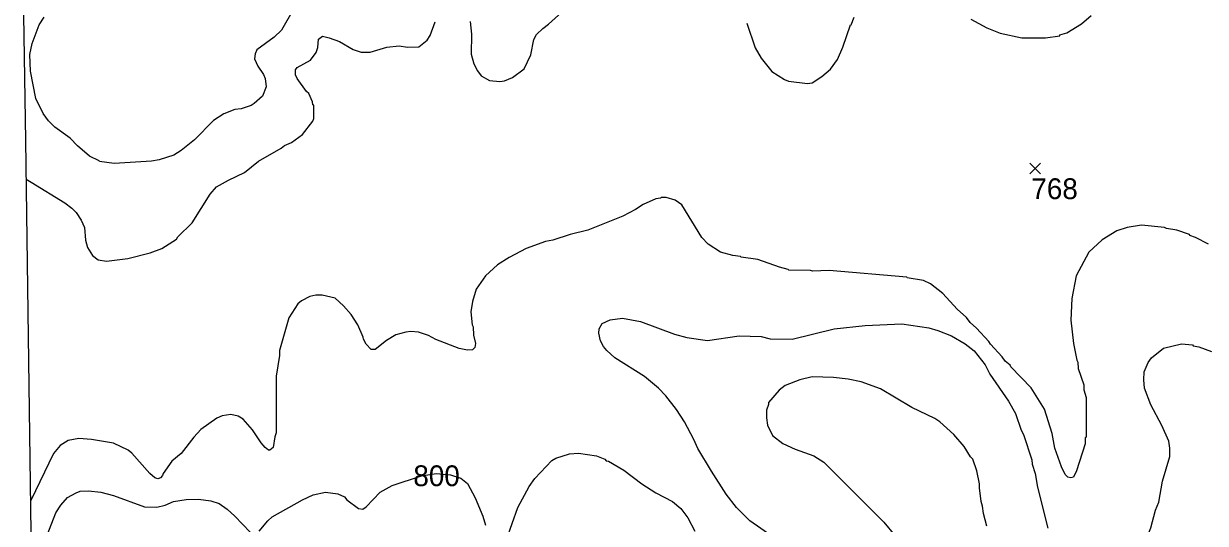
# Model space of a CAD drawing. Extents: x 265.7 to 292.1, y 7676.2 to 7704.2.
# Drawn here: x 265.876 to 270.421, y 7690.525 to 7692.446 of the extents above; entities that cross this region are included whole.
import ezdxf
from ezdxf.enums import TextEntityAlignment as Align

# ---------------------------------------------------------------- set-up
doc = ezdxf.new("R2010")
doc.units = 0
doc.header["$LTSCALE"] = 0.032
for name, color, linetype, lineweight in [('1', 7, 'Continuous', 25), ('2', 7, 'Continuous', 13), ('21', 7, 'Continuous', 25), ('63', 7, 'Continuous', 25)]:
    doc.layers.add(name, color=color, linetype=linetype, lineweight=lineweight)
doc.layers.add('61', color=7, linetype='Continuous')

msp = doc.modelspace()

# ---------------------------------------------------------------- linework, layer by layer
at = {"layer": '1'}
for points in [[(266.9118, 7692.4994), (266.8671, 7692.4212), (266.8392, 7692.3941), (266.773, 7692.3446), (266.7658, 7692.3294), (266.7634, 7692.3111), (266.7762, 7692.2823), (266.7977, 7692.2504), (266.8049, 7692.2345), (266.8081, 7692.2025), (266.7945, 7692.1674), (266.7626, 7692.1387), (266.7506, 7692.1315), (266.7123, 7692.1179), (266.6884, 7692.1164), (266.6453, 7692.0996), (266.6054, 7692.0733), (266.5328, 7691.9991), (266.4817, 7691.9576), (266.4538, 7691.94), (266.3963, 7691.9224), (266.3676, 7691.9169), (266.224, 7691.9081), (266.1673, 7691.9153), (266.1665, 7691.9185), (266.129, 7691.936), (266.0827, 7691.9759), (266.0548, 7692.0054), (265.995, 7692.0477), (265.971, 7692.0717), (265.9503, 7692.1004), (265.9223, 7692.1579), (265.9016, 7692.2632), (265.9, 7692.327), (265.908, 7692.3701), (265.9359, 7692.4419), (265.9543, 7692.4707)], [(268.7535, 7690.4749), (268.6681, 7690.5348), (268.6171, 7690.5851), (268.578, 7690.6369), (268.5205, 7690.7247), (268.4686, 7690.8125), (268.4535, 7690.8476), (268.4176, 7690.9146), (268.3864, 7690.9625), (268.3457, 7691.0152), (268.317, 7691.0439), (268.2636, 7691.0894), (268.1495, 7691.1612), (268.1183, 7691.1891), (268.1056, 7691.2051), (268.0944, 7691.2266), (268.088, 7691.2562), (268.0896, 7691.2721), (268.1008, 7691.2929), (268.1311, 7691.3072), (268.179, 7691.3136), (268.2476, 7691.3008), (268.3785, 7691.2522), (268.4264, 7691.2386), (268.5062, 7691.2282), (268.6274, 7691.245), (268.712, 7691.2434), (268.7471, 7691.2338), (268.8317, 7691.233), (268.9929, 7691.2729), (269.1126, 7691.2857), (269.253, 7691.2921), (269.3568, 7691.2769), (269.3919, 7691.2665), (269.4446, 7691.245), (269.4972, 7691.2147), (269.5307, 7691.1883), (269.5738, 7691.1341), (269.5922, 7691.0982), (269.664, 7690.9944), (269.6903, 7690.9466), (269.7119, 7690.8827), (269.7206, 7690.8668), (269.7526, 7690.7694), (269.7542, 7690.7519), (269.7653, 7690.7167), (269.7749, 7690.6641), (269.8148, 7690.5061)], [(270.2553, 7690.6864), (270.284, 7690.7822), (270.284, 7690.8141), (270.28, 7690.8404), (270.2529, 7690.9003), (270.2106, 7690.9801), (270.1866, 7691.0439), (270.1835, 7691.0758), (270.1851, 7691.1077), (270.201, 7691.1429), (270.2138, 7691.1604), (270.2601, 7691.1979), (270.3287, 7691.2147), (270.371, 7691.2107), (270.3742, 7691.2067), (270.3957, 7691.2035), (270.4436, 7691.1859)], [(267.7321, 7690.463), (267.776, 7690.5859), (267.8199, 7690.6657), (267.8414, 7690.6976), (267.9069, 7690.7662), (267.922, 7690.775), (267.9747, 7690.7917), (268.0098, 7690.7949), (268.0784, 7690.7838), (268.1112, 7690.771), (268.1159, 7690.7654), (268.1255, 7690.7638), (268.1838, 7690.7295), (268.2532, 7690.676), (268.3067, 7690.6417), (268.3705, 7690.6082), (268.4032, 7690.5811), (268.4303, 7690.546), (268.4567, 7690.4949)], [(266.781, 7690.4941), (266.8153, 7690.5348), (266.8312, 7690.5492), (266.9485, 7690.6154), (266.9892, 7690.6345), (267.0363, 7690.6449), (267.0842, 7690.6385), (267.1097, 7690.6266), (267.1185, 7690.6146), (267.164, 7690.5811), (267.1799, 7690.5795), (267.1927, 7690.5875), (267.2462, 7690.6441), (267.2933, 7690.6696), (267.4062, 7690.7071), (267.4628, 7690.7166), (267.5174, 7690.7109), (267.557, 7690.6977), (267.5829, 7690.6776), (267.6124, 7690.6226), (267.6412, 7690.5524), (267.6523, 7690.5173)], [(270.1547, 7690.3321), (270.1675, 7690.3672), (270.1962, 7690.4726), (270.2114, 7690.5077), (270.2289, 7690.5747), (270.2417, 7690.6066), (270.2553, 7690.6864)], [(265.9351, 7690.3992), (265.9997, 7690.5651), (266.0189, 7690.5939), (266.0444, 7690.6234), (266.0772, 7690.6425), (266.0931, 7690.6481), (266.125, 7690.6497), (266.1729, 7690.6441), (266.2208, 7690.6321), (266.3405, 7690.5883), (266.3884, 7690.5867), (266.4203, 7690.5946), (266.4522, 7690.6082), (266.5001, 7690.6162), (266.548, 7690.617), (266.5958, 7690.6106), (266.6278, 7690.601), (266.6581, 7690.5795), (266.6884, 7690.5523), (266.7474, 7690.4901)]]:
    msp.add_lwpolyline(points, dxfattribs=at)
at = {"layer": '2'}
for points in [[(267.5933, 7692.4547), (267.5981, 7692.4052), (267.5965, 7692.3286), (267.6076, 7692.2919), (267.6212, 7692.264), (267.6356, 7692.2448), (267.6667, 7692.2273), (267.7066, 7692.2233), (267.7249, 7692.2265), (267.7561, 7692.2392), (267.8, 7692.272), (267.8263, 7692.3254), (267.8375, 7692.3845), (267.8478, 7692.4036), (267.8718, 7692.4276), (267.8941, 7692.4435), (267.9587, 7692.5018)], [(268.657, 7692.4483), (268.6889, 7692.3526), (268.712, 7692.3127), (268.7535, 7692.2616), (268.8014, 7692.2305), (268.8174, 7692.2241), (268.8908, 7692.2153), (268.9083, 7692.2185), (268.945, 7692.2424), (268.9785, 7692.2712), (269.0057, 7692.3079), (269.0264, 7692.3558), (269.0559, 7692.4419), (269.0583, 7692.4419), (269.0695, 7692.4707)], [(269.5188, 7692.4635), (269.5802, 7692.43), (269.6313, 7692.4092), (269.7143, 7692.3917), (269.8052, 7692.3909), (269.8603, 7692.3996), (269.8611, 7692.4028), (269.8882, 7692.4108), (269.9441, 7692.4451), (269.9808, 7692.477)], [(265.8856, 7691.8484), (265.905, 7691.8358), (266.0341, 7691.7573), (266.0612, 7691.7365), (266.0772, 7691.7198), (266.0963, 7691.6903), (266.1091, 7691.6615), (266.1139, 7691.6137), (266.121, 7691.5849), (266.1402, 7691.5546), (266.1617, 7691.5378), (266.1937, 7691.5331), (266.2766, 7691.5434), (266.3628, 7691.5642), (266.4075, 7691.5817), (266.4634, 7691.6168), (266.4682, 7691.6256), (266.524, 7691.6799), (266.5926, 7691.7908), (266.6174, 7691.8187), (266.6629, 7691.8443), (266.7251, 7691.8738), (266.7794, 7691.9169), (266.8655, 7691.9671), (266.8783, 7691.9775), (266.9062, 7691.9895), (266.9477, 7692.0198), (266.9884, 7692.0709), (266.9916, 7692.0813), (266.9916, 7692.1323), (266.9884, 7692.1331), (266.9868, 7692.1451), (266.9725, 7692.1778), (266.9637, 7692.185), (266.927, 7692.2345), (266.9206, 7692.2488), (266.9206, 7692.268), (266.9278, 7692.2768), (266.9789, 7692.3055), (267.0012, 7692.335), (267.0076, 7692.3542), (267.01, 7692.3861), (267.0251, 7692.3972), (267.0507, 7692.3917), (267.0906, 7692.3773), (267.1424, 7692.3462), (267.1736, 7692.3358), (267.2087, 7692.3358), (267.2725, 7692.355), (267.3204, 7692.3605), (267.3523, 7692.355), (267.3954, 7692.3573), (267.4273, 7692.3829), (267.4385, 7692.4004), (267.4584, 7692.4531)], [(269.6393, 7691.1652), (269.5938, 7691.2139), (269.5882, 7691.2242), (269.5403, 7691.2753), (269.5156, 7691.2969), (269.502, 7691.316), (269.4653, 7691.3487), (269.4102, 7691.4086), (269.3632, 7691.4461), (269.336, 7691.4588), (269.273, 7691.4684), (269.2722, 7691.4716), (268.9738, 7691.4963), (268.9099, 7691.4948), (268.9019, 7691.4971), (268.819, 7691.4979), (268.8166, 7691.5011), (268.7822, 7691.5091), (268.6993, 7691.5386), (268.6354, 7691.5474), (268.6322, 7691.5506), (268.6035, 7691.5538), (268.5556, 7691.5674), (268.5078, 7691.5977), (268.4838, 7691.6232), (268.4072, 7691.7493), (268.3809, 7691.7677), (268.3466, 7691.778), (268.3274, 7691.778), (268.325, 7691.7748), (268.3067, 7691.7724), (268.2588, 7691.7509), (268.2285, 7691.7309), (268.1806, 7691.7054), (268.0449, 7691.6512), (267.9779, 7691.6352), (267.9109, 7691.6136), (267.8821, 7691.6081), (267.8087, 7691.5809), (267.7433, 7691.5466), (267.6986, 7691.5187), (267.6523, 7691.4764), (267.6156, 7691.4253), (267.6021, 7691.3775), (267.5949, 7691.3376), (267.6005, 7691.2881), (267.6044, 7691.2801), (267.606, 7691.2482), (267.614, 7691.2163), (267.6108, 7691.2011), (267.6013, 7691.1915), (267.5821, 7691.1899), (267.5502, 7691.1971), (267.4608, 7691.2314), (267.4321, 7691.2474), (267.3938, 7691.2601), (267.3651, 7691.2625), (267.3459, 7691.2601), (267.3076, 7691.249), (267.2717, 7691.2274), (267.2278, 7691.1931), (267.2119, 7691.1931), (267.1927, 7691.2139), (267.1823, 7691.2322), (267.1815, 7691.2402), (267.1608, 7691.2881), (267.1352, 7691.328), (267.1057, 7691.3615), (267.0738, 7691.391), (267.0235, 7691.4022), (266.9996, 7691.4022), (266.9757, 7691.3974), (266.9437, 7691.3798), (266.9302, 7691.3687), (266.8951, 7691.3144), (266.8592, 7691.1891), (266.8592, 7691.17), (266.8464, 7691.0902), (266.8464, 7690.8731), (266.8416, 7690.8572), (266.8352, 7690.8157), (266.8225, 7690.8061), (266.8177, 7690.8061), (266.8049, 7690.8157), (266.7889, 7690.834), (266.7554, 7690.8843), (266.7203, 7690.925), (266.7012, 7690.9362), (266.6724, 7690.9434), (266.6389, 7690.9378), (266.619, 7690.929), (266.5575, 7690.8851), (266.5296, 7690.8564), (266.4809, 7690.7933), (266.4458, 7690.7638)], [(270.4324, 7691.5985), (270.383, 7691.624), (270.3614, 7691.6312), (270.359, 7691.6352), (270.3111, 7691.6512), (270.2712, 7691.6583), (270.2633, 7691.6623), (270.1755, 7691.6711), (270.1196, 7691.6623), (270.0797, 7691.6488), (270.0239, 7691.6152), (269.9728, 7691.5674), (269.9241, 7691.4764), (269.9074, 7691.3886), (269.9034, 7691.3056), (269.9138, 7691.2163), (269.9257, 7691.1524), (269.9297, 7691.1445), (269.9313, 7691.1205), (269.9536, 7691.0567), (269.9537, 7691.0375), (269.9616, 7691.0088), (269.9616, 7690.8564), (269.9584, 7690.8532), (269.9576, 7690.8301), (269.9249, 7690.7263), (269.913, 7690.7016), (269.9026, 7690.6992), (269.8914, 7690.7016), (269.881, 7690.712), (269.8667, 7690.7423), (269.8411, 7690.8141), (269.8308, 7690.87)], [(269.8308, 7690.87), (269.8012, 7690.9633), (269.751, 7691.0455), (269.672, 7691.1269), (269.6704, 7691.1325), (269.6504, 7691.1484), (269.6393, 7691.1652)], [(269.5802, 7690.5141), (269.5666, 7690.5619), (269.5634, 7690.5907), (269.5579, 7690.6082), (269.5515, 7690.6609), (269.5523, 7690.6768), (269.5411, 7690.7263), (269.5259, 7690.7718), (269.5172, 7690.7806), (269.4924, 7690.8205), (269.4525, 7690.866), (269.3991, 7690.9146), (269.3799, 7690.9282), (269.2913, 7690.9697), (269.1717, 7691.0415), (269.0966, 7691.0686), (269.0472, 7691.079), (268.9897, 7691.0854), (268.9083, 7691.0878), (268.8604, 7691.0766), (268.8046, 7691.0543), (268.7814, 7691.0367), (268.7407, 7690.9896), (268.7407, 7690.9817), (268.732, 7690.9593), (268.732, 7690.9306), (268.7368, 7690.9019), (268.7559, 7690.862), (268.795, 7690.8316), (268.8429, 7690.8101), (268.9147, 7690.7846), (268.953, 7690.7598), (269.1836, 7690.5292), (269.2259, 7690.4774)], [(266.3612, 7690.7159), (266.2918, 7690.7941), (266.2774, 7690.8061), (266.2208, 7690.8324), (266.1362, 7690.8468), (266.0883, 7690.8508), (266.0468, 7690.8436), (266.0165, 7690.8237), (265.991, 7690.7933), (265.9029, 7690.6125)], [(266.4458, 7690.7638), (266.4123, 7690.7167), (266.4099, 7690.7088), (266.4019, 7690.7), (266.3916, 7690.696), (266.3804, 7690.7), (266.3612, 7690.7159)]]:
    msp.add_lwpolyline(points, dxfattribs=at)
at = {"layer": '21'}
for p, q in [((269.7452, 7691.9095), (269.7864, 7691.8683)), ((269.7864, 7691.9095), (269.7452, 7691.8683))]:
    msp.add_line(p, q, dxfattribs=at)
at = {"layer": '63', "lineweight": 13}
msp.add_lwpolyline([(266.0022, 7683.5212), (265.9943, 7684.0862), (265.9864, 7684.6512), (265.9785, 7685.2162), (265.9705, 7685.7812), (265.9626, 7686.3462), (265.9547, 7686.9112), (265.9468, 7687.4762), (265.9389, 7688.0411), (265.9309, 7688.6061), (265.923, 7689.1711), (265.9151, 7689.7361), (265.9072, 7690.3011), (265.8993, 7690.8661), (265.8914, 7691.4311), (265.8835, 7691.996), (265.8756, 7692.561)], dxfattribs=at)

# ---------------------------------------------------------------- texts
at = {"layer": '61'}
for s, p in [('768', (269.8406, 7691.7712)), ('800', (267.4638, 7690.6675))]:
    msp.add_text(s, height=0.08, dxfattribs=at).set_placement(p, align=Align.CENTER)

doc.saveas('drawing.dxf')
